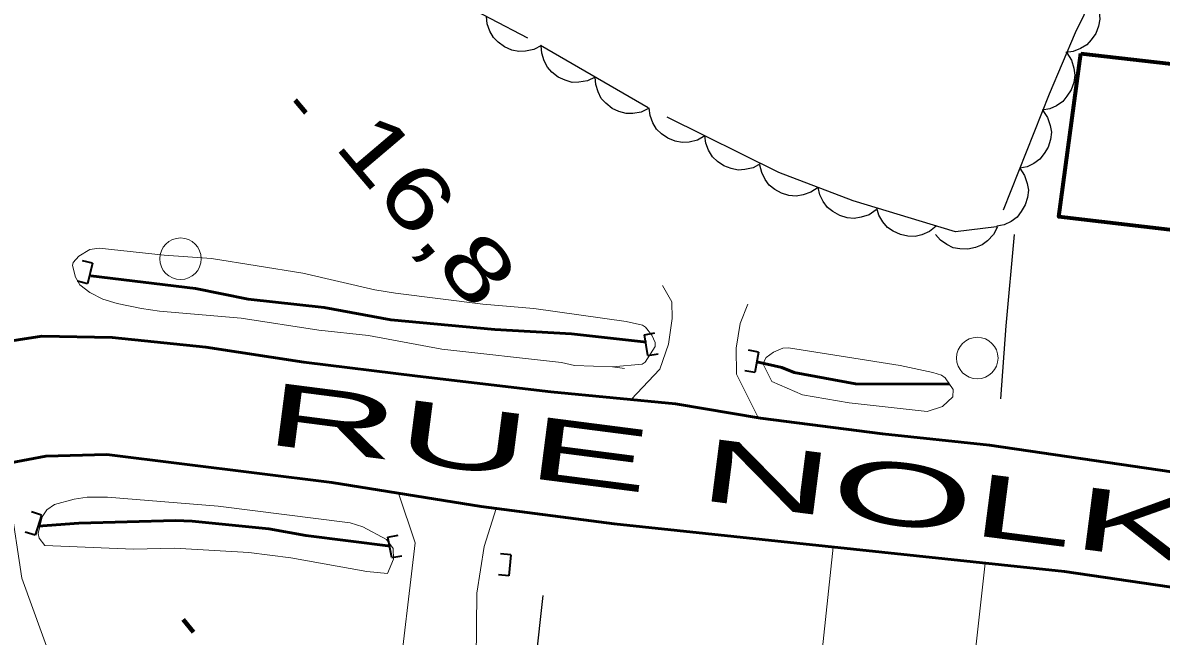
# Model space of a CAD drawing. Extents: x 386081 to 389416, y 5130568 to 5134082.
# Drawn here: x 387525.8 to 387580.7, y 5132193.8 to 5132223.3 of the extents above; entities that cross this region are included whole.
import ezdxf

# ---------------------------------------------------------------- set-up
doc = ezdxf.new("R2010")
doc.units = 0
doc.header["$LTSCALE"] = 1.2
for name, pattern in [('DASH_DOUBLE_DOT', [9.2, 5, -1.2, 0.3, -1.2, 0.3, -1.2]), ('DOT_DASHED', [7.7, 5, -1.2, 0.3, -1.2]), ('LONG_DASHED', [7.5, 6, -1.5]), ('MEDIUM_DASHED', [4.5, 3, -1.5])]:
    doc.linetypes.add(name, pattern=pattern)
for name, color, linetype, lineweight in [('19', 7, 'Continuous', 13), ('2', 7, 'Continuous', 13), ('21', 7, 'LONG_DASHED', 35), ('26', 7, 'Continuous', 35), ('3', 7, 'Continuous', 140), ('31', 7, 'Continuous', 70), ('36', 7, 'Continuous', 13), ('4', 7, 'DASH_DOUBLE_DOT', 53), ('41', 7, 'DOT_DASHED', 25), ('44', 7, 'Continuous', 25)]:
    doc.layers.add(name, color=color, linetype=linetype, lineweight=lineweight)

msp = doc.modelspace()

# ---------------------------------------------------------------- linework, layer by layer
at = {"layer": '19', "linetype": 'MEDIUM_DASHED'}
for points in [[(387555.11, 5132205.2), (387556.5, 5132206.67), (387556.92, 5132207.87), (387557.1, 5132209.11), (387557.08, 5132209.91), (387556.63, 5132210.7)], [(387561.23, 5132204.33), (387560.19, 5132206.43), (387560.17, 5132207.68), (387560.37, 5132208.87), (387560.74, 5132209.8)]]:
    msp.add_lwpolyline(points, dxfattribs=at)
at = {"layer": '19'}
for points in [[(387525.3, 5132202.17), (387525.19, 5132200.32), (387525.75, 5132196.61), (387528.61, 5132188.72), (387530.87, 5132183.3), (387528.71, 5132183.12), (387526, 5132181.72), (387524.9, 5132184.37), (387523.52, 5132187.26), (387522.12, 5132190.45), (387520.78, 5132193.8), (387519.62, 5132196.05), (387518.61, 5132197.05), (387517.54, 5132197.73)], [(387548.61, 5132199.96), (387548.03, 5132198.13), (387547.68, 5132195.88), (387547.65, 5132192.69), (387547.86, 5132188.43), (387543.61, 5132188.07), (387543.85, 5132191.11), (387544.7, 5132198.3), (387543.91, 5132200.7)], [(387564.85, 5132198.1), (387564.26, 5132192.49), (387564.08, 5132185.96), (387570.64, 5132185.31), (387571.56, 5132191.83), (387572.18, 5132197.32)]]:
    msp.add_lwpolyline(points, dxfattribs=at)
at = {"layer": '2'}
msp.add_lwpolyline([(387554.21, 5132206.78), (387552.39, 5132206.84), (387551.76, 5132206.98), (387545.99, 5132207.63), (387542.45, 5132208.28), (387540.06, 5132208.54), (387536.32, 5132209.12), (387532.39, 5132209.45), (387531.51, 5132209.59), (387530.34, 5132209.82), (387529.66, 5132210.04), (387529.02, 5132210.36), (387528.54, 5132210.73), (387528.33, 5132211.09), (387528.19, 5132211.65), (387528.23, 5132211.8), (387528.49, 5132212.11), (387529.03, 5132212.43), (387529.48, 5132212.49), (387532.61, 5132212.15), (387534.89, 5132212), (387539.29, 5132211.28), (387542.76, 5132210.48), (387543.76, 5132210.32), (387547.96, 5132209.8), (387550.42, 5132209.59), (387554.87, 5132208.96), (387555.67, 5132208.79), (387555.8, 5132208.69), (387556.12, 5132208.3), (387556.27, 5132207.95), (387556.27, 5132207.76), (387555.79, 5132207), (387555.65, 5132206.91), (387554.21, 5132206.78), (387554.79, 5132206.69)], dxfattribs=at)
for points in [[(387561.9, 5132206.07), (387561.5, 5132206.88), (387561.53, 5132207.05), (387561.63, 5132207.23), (387561.97, 5132207.49), (387562.42, 5132207.67), (387562.7, 5132207.69), (387568.08, 5132206.84), (387569.65, 5132206.5), (387570.08, 5132206.37), (387570.25, 5132206.24), (387570.64, 5132205.69), (387570.62, 5132205.34), (387570.12, 5132204.87), (387569.39, 5132204.63), (387565.63, 5132205.05), (387563.38, 5132205.43)], [(387526.86, 5132198.18), (387531.13, 5132198), (387533.1, 5132198.04), (387536.69, 5132197.84), (387538.72, 5132197.58), (387542.37, 5132196.92), (387543.38, 5132196.82), (387543.67, 5132197.51), (387543.65, 5132198.03), (387543.32, 5132198.47), (387542.19, 5132199.07), (387541.58, 5132199.26), (387535.21, 5132200.07), (387529.88, 5132200.5), (387528.9, 5132200.51), (387528.27, 5132200.4), (387527.32, 5132200.15), (387526.95, 5132199.9), (387526.73, 5132199.55), (387526.54, 5132198.75), (387526.58, 5132198.53)]]:
    msp.add_lwpolyline(points, close=True, dxfattribs=at)
at = {"layer": '21', "linetype": 'Continuous', "lineweight": 53}
for points in [[(387584.34, 5132201.26), (387572.38, 5132203), (387567.23, 5132203.55), (387561.35, 5132204.3), (387557.26, 5132204.99), (387551.24, 5132205.58), (387544.82, 5132206.32), (387539.34, 5132207), (387534.62, 5132207.72), (387530.11, 5132208.19), (387526.72, 5132208.26), (387523.28, 5132207.72)], [(387590.47, 5132194.8), (387576, 5132196.92), (387554.29, 5132199.22), (387547.88, 5132200.05), (387540.69, 5132201.21), (387529.85, 5132202.55), (387526.91, 5132202.48), (387524.34, 5132201.99), (387521.68, 5132200.71), (387519.22, 5132199.09), (387516.64, 5132196.99), (387513.09, 5132193.93), (387501.8, 5132183.79), (387498.57, 5132180.76), (387495.42, 5132177.57), (387493.78, 5132175.32), (387492.86, 5132173.16), (387492.21, 5132170.15), (387491.81, 5132165.88), (387491.82, 5132161.59), (387492.15, 5132155.59), (387492.42, 5132152.2), (387493.11, 5132148.8), (387494.04, 5132146.61)]]:
    msp.add_lwpolyline(points, dxfattribs=at)
at = {"layer": '26'}
for p, q in [((387529.16, 5132211.77), (387528.67, 5132211.88)), ((387529.16, 5132211.77), (387528.92, 5132210.78)), ((387528.92, 5132210.78), (387528.43, 5132210.9)), ((387555.76, 5132208.32), (387556.25, 5132208.41)), ((387555.92, 5132207.33), (387555.76, 5132208.32)), ((387561.26, 5132207.49), (387560.77, 5132207.58)), ((387561.26, 5132207.49), (387561.08, 5132206.5)), ((387555.92, 5132207.33), (387556.42, 5132207.41)), ((387561.08, 5132206.5), (387560.59, 5132206.59)), ((387526.69, 5132199.64), (387526.21, 5132199.79)), ((387526.69, 5132199.64), (387526.39, 5132198.67)), ((387526.39, 5132198.67), (387525.91, 5132198.82)), ((387543.39, 5132198.58), (387543.89, 5132198.67)), ((387543.58, 5132197.59), (387543.39, 5132198.58)), ((387543.58, 5132197.59), (387544.07, 5132197.68)), ((387549.32, 5132197.72), (387548.82, 5132197.77)), ((387549.32, 5132197.72), (387549.22, 5132196.71)), ((387549.22, 5132196.71), (387548.72, 5132196.76))]:
    msp.add_line(p, q, dxfattribs=at)
at = {"layer": '3'}
for p, q in [((387538.92, 5132219.62), (387539.43, 5132219.01)), ((387533.52, 5132194.61), (387534.03, 5132194))]:
    msp.add_line(p, q, dxfattribs=at)
at = {"layer": '31'}
msp.add_lwpolyline([(387576.79, 5132221.86), (387587.21, 5132220.68), (387586.29, 5132212.76), (387575.73, 5132214)], close=True, dxfattribs=at)
at = {"layer": '36'}
for centre in [(387533.398, 5132211.98), (387571.798, 5132207.2)]:
    msp.add_circle(centre, 1, dxfattribs=at)
at = {"layer": '4'}
for points in [[(387555.85, 5132207.96), (387552.24, 5132208.36), (387548.54, 5132208.57), (387543.53, 5132209.04), (387540.32, 5132209.63), (387536.66, 5132210.03), (387534.12, 5132210.55), (387529.07, 5132211.16)], [(387570.46, 5132205.94), (387565.93, 5132205.96), (387562.98, 5132206.51), (387562.38, 5132206.74), (387561.18, 5132207.01)], [(387526.54, 5132199.11), (387528.5, 5132199.25), (387533.15, 5132199.38), (387533.96, 5132199.34), (387537.66, 5132198.97), (387539.43, 5132198.65), (387543.51, 5132198.15)]]:
    msp.add_lwpolyline(points, dxfattribs=at)
at = {"layer": '41'}
for points in [[(387573.58, 5132213.14), (387573.18, 5132208.75), (387572.91, 5132205.24)], [(387549.24, 5132172.86), (387549.17, 5132180.62), (387551.03, 5132197.1)]]:
    msp.add_lwpolyline(points, dxfattribs=at)
at = {"layer": '44', "linetype": 'DOT_DASHED'}
msp.add_lwpolyline([(387577.9, 5132225.68), (387576.52, 5132222.85), (387575.26, 5132219.9), (387572.73, 5132213.51), (387570.75, 5132213.27), (387565.81, 5132214.77), (387562.23, 5132216.14), (387555.94, 5132219.25), (387550.14, 5132222.6), (387546.57, 5132224.47)], dxfattribs=at)
at = {"layer": '44'}
for points in [[(387577.38, 5132224.61), (387577.59, 5132224.25), (387577.68, 5132223.85), (387577.71, 5132223.52), (387577.64, 5132223.18), (387577.51, 5132222.83), (387577.29, 5132222.52), (387577.07, 5132222.28), (387576.77, 5132222.1), (387576.42, 5132221.96), (387576.06, 5132221.91)], [(387550.8, 5132222.25), (387550.43, 5132222.06), (387550.03, 5132221.98), (387549.7, 5132221.96), (387549.36, 5132222.03), (387549.02, 5132222.18), (387548.71, 5132222.41), (387548.48, 5132222.63), (387548.31, 5132222.94), (387548.18, 5132223.29), (387548.14, 5132223.65)], [(387553.38, 5132220.73), (387553.01, 5132220.54), (387552.6, 5132220.48), (387552.27, 5132220.47), (387551.93, 5132220.57), (387551.6, 5132220.72), (387551.3, 5132220.97), (387551.08, 5132221.2), (387550.92, 5132221.51), (387550.81, 5132221.87), (387550.78, 5132222.23)], [(387576.11, 5132221.89), (387576.34, 5132221.54), (387576.45, 5132221.15), (387576.5, 5132220.82), (387576.45, 5132220.47), (387576.33, 5132220.12), (387576.12, 5132219.8), (387575.92, 5132219.55), (387575.62, 5132219.35), (387575.29, 5132219.2), (387574.93, 5132219.13)], [(387555.98, 5132219.23), (387555.6, 5132219.04), (387555.2, 5132218.98), (387554.87, 5132218.97), (387554.53, 5132219.07), (387554.2, 5132219.22), (387553.9, 5132219.47), (387553.67, 5132219.7), (387553.52, 5132220.01), (387553.41, 5132220.37), (387553.38, 5132220.73)], [(387558.67, 5132217.9), (387558.31, 5132217.69), (387557.91, 5132217.6), (387557.58, 5132217.57), (387557.24, 5132217.64), (387556.89, 5132217.78), (387556.58, 5132218), (387556.34, 5132218.22), (387556.16, 5132218.53), (387556.03, 5132218.87), (387555.98, 5132219.23)], [(387574.95, 5132219.12), (387575.19, 5132218.78), (387575.31, 5132218.39), (387575.37, 5132218.07), (387575.32, 5132217.72), (387575.22, 5132217.36), (387575.02, 5132217.04), (387574.82, 5132216.78), (387574.53, 5132216.57), (387574.2, 5132216.41), (387573.85, 5132216.34)], [(387561.36, 5132216.57), (387561, 5132216.36), (387560.6, 5132216.27), (387560.27, 5132216.25), (387559.93, 5132216.32), (387559.58, 5132216.45), (387559.27, 5132216.67), (387559.03, 5132216.89), (387558.85, 5132217.2), (387558.72, 5132217.54), (387558.67, 5132217.9)], [(387564.13, 5132215.41), (387563.78, 5132215.18), (387563.4, 5132215.05), (387563.07, 5132214.99), (387562.72, 5132215.03), (387562.37, 5132215.13), (387562.04, 5132215.32), (387561.77, 5132215.52), (387561.57, 5132215.8), (387561.41, 5132216.14), (387561.32, 5132216.49)], [(387573.85, 5132216.34), (387574.08, 5132215.99), (387574.21, 5132215.6), (387574.26, 5132215.28), (387574.22, 5132214.93), (387574.11, 5132214.57), (387573.92, 5132214.25), (387573.72, 5132213.99), (387573.43, 5132213.78), (387573.1, 5132213.62), (387572.74, 5132213.55)], [(387566.93, 5132214.34), (387566.58, 5132214.1), (387566.2, 5132213.98), (387565.87, 5132213.92), (387565.52, 5132213.95), (387565.17, 5132214.06), (387564.84, 5132214.25), (387564.58, 5132214.45), (387564.37, 5132214.73), (387564.21, 5132215.06), (387564.13, 5132215.41)], [(387569.82, 5132213.55), (387569.5, 5132213.29), (387569.12, 5132213.13), (387568.8, 5132213.05), (387568.45, 5132213.06), (387568.09, 5132213.14), (387567.75, 5132213.31), (387567.47, 5132213.49), (387567.25, 5132213.76), (387567.06, 5132214.08), (387566.95, 5132214.42)], [(387572.77, 5132213.51), (387572.58, 5132213.14), (387572.29, 5132212.85), (387572.04, 5132212.65), (387571.71, 5132212.52), (387571.35, 5132212.44), (387570.96, 5132212.46), (387570.64, 5132212.51), (387570.33, 5132212.66), (387570.03, 5132212.88), (387569.79, 5132213.15)]]:
    msp.add_lwpolyline(points, dxfattribs=at)

# ---------------------------------------------------------------- texts
at = {"layer": '21', "width": 2.2}
msp.add_text('RUE NOLKA', height=3, rotation=352.67, dxfattribs=at).set_placement((387537.36, 5132203.08))
at = {"layer": '3', "width": 1.35}
msp.add_text('16,8   ', height=3, rotation=310.294, dxfattribs=at).set_placement((387540.75, 5132217.4))

doc.saveas('drawing.dxf')
